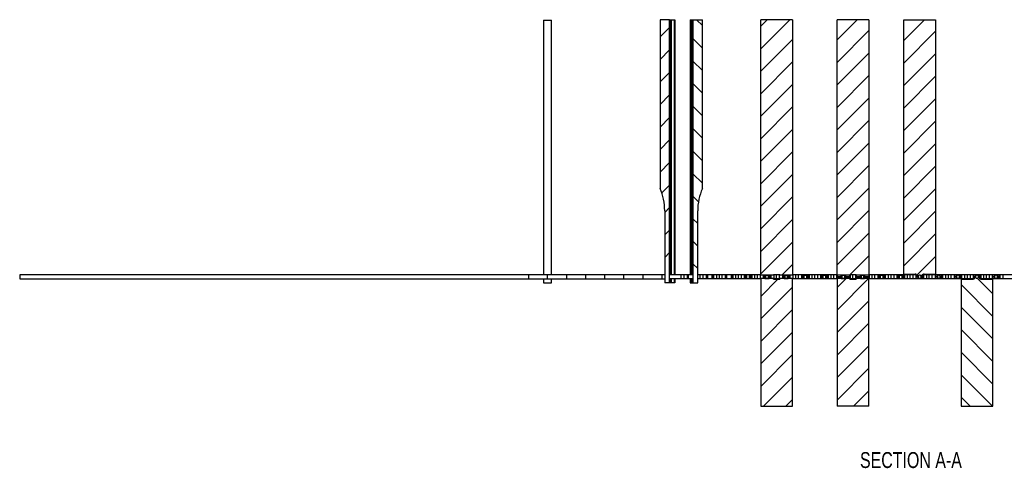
# Model space of a CAD drawing. Header units: inches. Extents: x 1880 to 2363, y -453 to -54.
# Tile 546 of 656: x 1899.55 to 1907.29, y -77.65 to -74.13. Entities that reach past the tile are written whole.
import ezdxf

# ---------------------------------------------------------------- set-up
doc = ezdxf.new("R2010")
doc.units = ezdxf.units.IN
doc.header["$LTSCALE"] = 0.5
doc.header["$MEASUREMENT"] = 0
for name, color, linetype in [('APP-M-S', 30, 'Continuous'), ('PUN-M-S2', 1, 'Continuous'), ('PUN-M-S3', 8, 'Continuous'), ('SID-M-S', 105, 'Continuous')]:
    doc.layers.add(name, color=color, linetype=linetype)
doc.styles.add('SLDTEXTSTYLE0', font='TXT', dxfattribs={"width": 0.595745})

msp = doc.modelspace()

# ---------------------------------------------------------------- linework, layer by layer
at = {"layer": 'APP-M-S', "linetype": 'Continuous', "lineweight": 25}
for p, q in [((1904.62374, -76.13441), (1899.55324, -76.13441)), ((1899.55324, -76.13441), (1899.55324, -76.16591)), ((1903.55324, -76.13441), (1903.55324, -76.16591)), ((1903.70324, -76.16591), (1903.70324, -76.13441)), ((1903.85324, -76.16591), (1903.85324, -76.13441)), ((1904.00324, -76.16591), (1904.00324, -76.13441)), ((1904.15324, -76.16591), (1904.15324, -76.13441)), ((1904.30324, -76.16591), (1904.30324, -76.13441)), ((1904.45324, -76.16591), (1904.45324, -76.13441)), ((1904.60324, -76.16591), (1904.60324, -76.13441)), ((1904.62374, -76.13441), (1904.62374, -76.16591)), ((1904.66174, -76.16591), (1904.66174, -76.13441)), ((1904.84474, -76.13441), (1904.66174, -76.13441)), ((1904.75324, -76.16591), (1904.75324, -76.13441)), ((1904.77374, -76.13441), (1904.77374, -76.16591)), ((1904.79874, -76.13441), (1904.79874, -76.16591)), ((1904.81174, -76.16591), (1904.81174, -76.13441)), ((1904.84474, -76.13441), (1904.84474, -76.16591)), ((1904.94874, -76.13441), (1904.88274, -76.13441)), ((1904.88274, -76.16591), (1904.88274, -76.13441)), ((1904.90324, -76.16591), (1904.90324, -76.13441)), ((1904.92374, -76.13441), (1904.92374, -76.16591)), ((1904.94874, -76.13441), (1904.94874, -76.16591)), ((1905.00274, -76.13441), (1904.94874, -76.13441)), ((1904.96174, -76.16591), (1904.96174, -76.13441)), ((1904.99474, -76.13441), (1904.99474, -76.16591)), ((1904.99874, -76.13441), (1904.99874, -76.16591)), ((1905.00274, -76.16591), (1905.00274, -76.13441)), ((1905.14874, -76.13441), (1905.00274, -76.13441)), ((1905.00774, -76.13441), (1905.00774, -76.16591)), ((1905.03274, -76.16591), (1905.03274, -76.13441)), ((1905.05324, -76.16591), (1905.05324, -76.13441)), ((1905.07374, -76.13441), (1905.07374, -76.16591)), ((1905.09874, -76.13441), (1905.09874, -76.16591)), ((1905.11174, -76.16591), (1905.11174, -76.13441)), ((1905.14474, -76.13441), (1905.14474, -76.16591)), ((1905.14874, -76.13441), (1905.14874, -76.16591)), ((1905.26174, -76.13441), (1905.14874, -76.13441)), ((1905.15274, -76.16591), (1905.15274, -76.13441)), ((1905.15774, -76.13441), (1905.15774, -76.16591)), ((1905.18274, -76.16591), (1905.18274, -76.13441)), ((1905.20324, -76.16591), (1905.20324, -76.13441)), ((1905.22374, -76.13441), (1905.22374, -76.16591)), ((1905.24874, -76.13441), (1905.24874, -76.16591)), ((1905.29474, -76.13441), (1905.26174, -76.13441)), ((1905.26174, -76.16591), (1905.26174, -76.13441)), ((1905.26674, -76.13441), (1905.26674, -76.16591)), ((1905.28974, -76.16591), (1905.28974, -76.13441)), ((1905.29474, -76.13441), (1905.29474, -76.16591)), ((1905.37824, -76.13441), (1905.29474, -76.13441)), ((1905.29874, -76.13441), (1905.29874, -76.16591)), ((1905.30274, -76.16591), (1905.30274, -76.13441)), ((1905.30774, -76.13441), (1905.30774, -76.16591)), ((1905.33274, -76.16591), (1905.33274, -76.13441)), ((1905.35324, -76.16591), (1905.35324, -76.13441)), ((1905.37374, -76.13441), (1905.37374, -76.16591)), ((1905.39874, -76.13766), (1905.39874, -76.16266)), ((1905.41174, -76.13766), (1905.44474, -76.13766)), ((1905.41174, -76.16266), (1905.41174, -76.13766)), ((1905.41674, -76.13766), (1905.41674, -76.16266)), ((1905.43974, -76.16266), (1905.43974, -76.13766)), ((1905.44474, -76.13766), (1905.44474, -76.16266)), ((1905.44874, -76.13766), (1905.44874, -76.16266)), ((1905.45274, -76.16266), (1905.45274, -76.13766)), ((1905.45774, -76.13766), (1905.45774, -76.16266)), ((1905.52824, -76.13441), (1905.47824, -76.13441)), ((1905.48274, -76.16591), (1905.48274, -76.13441)), ((1905.50324, -76.16591), (1905.50324, -76.13441)), ((1905.52374, -76.13441), (1905.52374, -76.16591)), ((1905.54874, -76.13766), (1905.54874, -76.16266)), ((1905.56174, -76.13766), (1905.59474, -76.13766)), ((1905.56174, -76.16266), (1905.56174, -76.13766)), ((1905.56674, -76.13766), (1905.56674, -76.16266)), ((1905.58974, -76.16266), (1905.58974, -76.13766)), ((1905.59474, -76.13766), (1905.59474, -76.16266)), ((1905.59874, -76.13766), (1905.59874, -76.16266)), ((1905.60274, -76.16266), (1905.60274, -76.13766)), ((1905.60774, -76.13766), (1905.60774, -76.16266)), ((1905.69874, -76.13441), (1905.62824, -76.13441)), ((1905.63274, -76.16591), (1905.63274, -76.13441)), ((1905.65324, -76.16591), (1905.65324, -76.13441)), ((1905.67374, -76.13441), (1905.67374, -76.16591)), ((1905.69874, -76.13441), (1905.69874, -76.16591)), ((1905.89874, -76.13441), (1905.69874, -76.13441)), ((1905.71174, -76.13766), (1905.74474, -76.13766)), ((1905.71174, -76.16266), (1905.71174, -76.13766)), ((1905.71674, -76.13766), (1905.71674, -76.16266)), ((1905.73974, -76.16266), (1905.73974, -76.13766)), ((1905.74474, -76.13766), (1905.74474, -76.16266)), ((1905.74874, -76.13441), (1905.74874, -76.16591)), ((1905.75274, -76.16591), (1905.75274, -76.13441)), ((1905.75774, -76.13441), (1905.75774, -76.16591)), ((1905.78274, -76.16591), (1905.78274, -76.13441)), ((1905.80324, -76.16591), (1905.80324, -76.13441)), ((1905.82374, -76.13441), (1905.82374, -76.16591)), ((1905.84874, -76.13441), (1905.84874, -76.16591)), ((1905.86174, -76.13766), (1905.89474, -76.13766)), ((1905.86174, -76.16266), (1905.86174, -76.13766)), ((1905.86674, -76.13766), (1905.86674, -76.16266)), ((1905.88974, -76.16266), (1905.88974, -76.13766)), ((1905.89474, -76.13766), (1905.89474, -76.16266)), ((1905.89874, -76.13441), (1905.89874, -76.16591)), ((1905.95324, -76.13441), (1905.89874, -76.13441)), ((1905.90274, -76.16591), (1905.90274, -76.13441)), ((1905.90774, -76.13441), (1905.90774, -76.16591)), ((1905.93274, -76.16591), (1905.93274, -76.13441)), ((1905.97824, -76.13441), (1905.95324, -76.13441)), ((1905.95324, -76.16591), (1905.95324, -76.13441)), ((1905.97374, -76.13441), (1905.97374, -76.16591)), ((1905.99874, -76.14858), (1905.99874, -76.15174)), ((1906.01174, -76.13766), (1906.04474, -76.13766)), ((1906.01174, -76.16266), (1906.01174, -76.13766)), ((1906.01674, -76.13766), (1906.01674, -76.16266)), ((1906.03974, -76.16266), (1906.03974, -76.13766)), ((1906.04474, -76.13766), (1906.04474, -76.16266)), ((1906.04874, -76.14858), (1906.04874, -76.15174)), ((1906.05274, -76.15174), (1906.05274, -76.14858)), ((1906.05774, -76.14858), (1906.05774, -76.15174)), ((1906.12824, -76.13441), (1906.07824, -76.13441)), ((1906.08274, -76.16591), (1906.08274, -76.13441)), ((1906.10324, -76.16591), (1906.10324, -76.13441)), ((1906.12374, -76.13441), (1906.12374, -76.16591)), ((1906.14874, -76.14858), (1906.14874, -76.15174)), ((1906.16174, -76.13766), (1906.19474, -76.13766)), ((1906.16174, -76.16266), (1906.16174, -76.13766)), ((1906.16674, -76.13766), (1906.16674, -76.16266)), ((1906.18974, -76.16266), (1906.18974, -76.13766)), ((1906.19474, -76.13766), (1906.19474, -76.16266)), ((1906.19874, -76.14858), (1906.19874, -76.15174)), ((1906.20274, -76.15174), (1906.20274, -76.14858)), ((1906.20774, -76.14858), (1906.20774, -76.15174)), ((1906.55324, -76.13441), (1906.22824, -76.13441)), ((1906.23274, -76.16591), (1906.23274, -76.13441)), ((1906.25324, -76.16591), (1906.25324, -76.13441)), ((1906.27374, -76.13441), (1906.27374, -76.16591)), ((1906.29874, -76.13441), (1906.29874, -76.16591)), ((1906.31174, -76.13766), (1906.34474, -76.13766)), ((1906.31174, -76.16266), (1906.31174, -76.13766)), ((1906.31674, -76.13766), (1906.31674, -76.16266)), ((1906.33974, -76.16266), (1906.33974, -76.13766)), ((1906.34474, -76.13766), (1906.34474, -76.16266)), ((1906.34874, -76.13441), (1906.34874, -76.16591)), ((1906.35274, -76.16591), (1906.35274, -76.13441)), ((1906.35774, -76.13441), (1906.35774, -76.16591)), ((1906.38274, -76.16591), (1906.38274, -76.13441)), ((1906.40324, -76.16591), (1906.40324, -76.13441)), ((1906.42374, -76.13441), (1906.42374, -76.16591)), ((1906.44874, -76.13441), (1906.44874, -76.16591)), ((1906.46174, -76.13766), (1906.49474, -76.13766)), ((1906.46174, -76.16266), (1906.46174, -76.13766)), ((1906.46674, -76.13766), (1906.46674, -76.16266)), ((1906.48974, -76.16266), (1906.48974, -76.13766)), ((1906.49474, -76.13766), (1906.49474, -76.16266)), ((1906.49874, -76.13441), (1906.49874, -76.16591)), ((1906.50274, -76.16591), (1906.50274, -76.13441)), ((1906.50774, -76.13441), (1906.50774, -76.16591)), ((1906.53274, -76.16591), (1906.53274, -76.13441)), ((1906.6038, -76.13441), (1906.55324, -76.13441)), ((1906.55324, -76.16591), (1906.55324, -76.13441)), ((1906.57374, -76.13441), (1906.57374, -76.16591)), ((1906.59874, -76.13441), (1906.59874, -76.16591)), ((1906.61241, -76.14301), (1906.61174, -76.14234)), ((1906.61174, -76.15481), (1906.61174, -76.14234)), ((1906.61174, -76.15481), (1906.61674, -76.15481)), ((1906.61674, -76.14301), (1906.61241, -76.14301)), ((1906.61674, -76.14551), (1906.62459, -76.13766)), ((1906.61674, -76.14301), (1906.61674, -76.15481)), ((1906.62459, -76.16266), (1906.61674, -76.15481)), ((1906.63188, -76.13766), (1906.62459, -76.13766)), ((1906.63188, -76.13766), (1906.63974, -76.14551)), ((1906.63974, -76.15481), (1906.63188, -76.16266)), ((1906.63974, -76.15481), (1906.63974, -76.14301)), ((1906.64224, -76.14301), (1906.63974, -76.14301)), ((1906.63974, -76.15481), (1906.64474, -76.15481)), ((1906.64474, -76.14051), (1906.64224, -76.14301)), ((1906.64474, -76.14051), (1906.64474, -76.15481)), ((1906.64874, -76.13651), (1906.64874, -76.16591)), ((1906.79874, -76.13441), (1906.65084, -76.13441)), ((1906.65274, -76.16591), (1906.65274, -76.13441)), ((1906.65774, -76.13441), (1906.65774, -76.16591)), ((1906.68274, -76.16591), (1906.68274, -76.13441)), ((1906.70324, -76.16591), (1906.70324, -76.13441)), ((1906.72374, -76.13441), (1906.72374, -76.16591)), ((1906.74874, -76.13441), (1906.74874, -76.16591)), ((1906.76174, -76.15481), (1906.76174, -76.14234)), ((1906.76241, -76.14301), (1906.76174, -76.14234)), ((1906.76174, -76.15481), (1906.76674, -76.15481)), ((1906.76924, -76.14301), (1906.76241, -76.14301)), ((1906.76674, -76.14551), (1906.77459, -76.13766)), ((1906.76674, -76.14301), (1906.76674, -76.15481)), ((1906.77459, -76.16266), (1906.76674, -76.15481)), ((1906.78188, -76.13766), (1906.77459, -76.13766)), ((1906.78188, -76.13766), (1906.78974, -76.14551)), ((1906.78974, -76.15481), (1906.78188, -76.16266)), ((1906.78724, -76.14301), (1906.79224, -76.14301)), ((1906.78974, -76.15481), (1906.78974, -76.14301)), ((1906.78974, -76.15481), (1906.79474, -76.15481)), ((1906.79474, -76.14051), (1906.79224, -76.14301)), ((1906.79474, -76.14051), (1906.79474, -76.15481)), ((1906.79874, -76.13441), (1906.79874, -76.16591)), ((1907.00324, -76.13441), (1906.79874, -76.13441)), ((1906.80274, -76.16591), (1906.80274, -76.13441)), ((1906.80774, -76.13441), (1906.80774, -76.16591)), ((1906.83274, -76.16591), (1906.83274, -76.13441)), ((1906.85324, -76.16591), (1906.85324, -76.13441)), ((1906.87374, -76.13441), (1906.87374, -76.16591)), ((1906.89874, -76.13441), (1906.89874, -76.16591)), ((1906.91241, -76.14301), (1906.91174, -76.14234)), ((1906.91174, -76.15481), (1906.91174, -76.14234)), ((1906.91174, -76.15481), (1906.91674, -76.15481)), ((1906.91924, -76.14301), (1906.91241, -76.14301)), ((1906.91674, -76.14551), (1906.92459, -76.13766)), ((1906.91674, -76.14301), (1906.91674, -76.15481)), ((1906.92459, -76.16266), (1906.91674, -76.15481)), ((1906.93188, -76.13766), (1906.92459, -76.13766)), ((1906.93188, -76.13766), (1906.93974, -76.14551)), ((1906.93974, -76.15481), (1906.93188, -76.16266)), ((1906.93724, -76.14301), (1906.94224, -76.14301)), ((1906.93974, -76.15481), (1906.93974, -76.14301)), ((1906.93974, -76.15481), (1906.94474, -76.15481)), ((1906.94474, -76.14051), (1906.94224, -76.14301)), ((1906.94474, -76.14051), (1906.94474, -76.15481)), ((1906.94874, -76.13441), (1906.94874, -76.16591)), ((1906.95274, -76.16591), (1906.95274, -76.13441)), ((1906.95774, -76.13441), (1906.95774, -76.16591)), ((1906.98274, -76.16591), (1906.98274, -76.13441)), ((1907.04874, -76.13441), (1907.00324, -76.13441)), ((1907.00324, -76.16591), (1907.00324, -76.13441)), ((1907.02374, -76.13441), (1907.02374, -76.16591)), ((1907.04874, -76.13441), (1907.04874, -76.16591)), ((1907.25274, -76.13441), (1907.04874, -76.13441)), ((1907.06241, -76.14301), (1907.06174, -76.14234)), ((1907.06174, -76.15481), (1907.06174, -76.14234)), ((1907.06174, -76.15481), (1907.06674, -76.15481)), ((1907.06924, -76.14301), (1907.06241, -76.14301)), ((1907.06674, -76.14551), (1907.07459, -76.13766)), ((1907.06674, -76.14301), (1907.06674, -76.15481)), ((1907.07459, -76.16266), (1907.06674, -76.15481)), ((1907.08188, -76.13766), (1907.07459, -76.13766)), ((1907.08188, -76.13766), (1907.08974, -76.14551)), ((1907.08974, -76.15481), (1907.08188, -76.16266)), ((1907.08724, -76.14301), (1907.09224, -76.14301)), ((1907.08974, -76.15481), (1907.08974, -76.14301)), ((1907.08974, -76.15481), (1907.09474, -76.15481)), ((1907.09474, -76.14051), (1907.09224, -76.14301)), ((1907.09474, -76.14051), (1907.09474, -76.15481)), ((1907.09874, -76.13441), (1907.09874, -76.15881)), ((1907.10274, -76.16281), (1907.10274, -76.13441)), ((1907.10774, -76.13441), (1907.10774, -76.16591)), ((1907.13274, -76.16591), (1907.13274, -76.13441)), ((1907.15324, -76.16591), (1907.15324, -76.13441)), ((1907.17374, -76.13441), (1907.17374, -76.16591)), ((1907.19874, -76.13441), (1907.19874, -76.16591)), ((1907.21174, -76.15481), (1907.21174, -76.14234)), ((1907.21241, -76.14301), (1907.21174, -76.14234)), ((1907.21174, -76.15481), (1907.21674, -76.15481)), ((1907.21924, -76.14301), (1907.21241, -76.14301)), ((1907.21674, -76.14551), (1907.22459, -76.13766)), ((1907.21674, -76.14301), (1907.21674, -76.15481)), ((1907.22459, -76.16266), (1907.21674, -76.15481)), ((1907.23188, -76.13766), (1907.22459, -76.13766)), ((1907.23188, -76.13766), (1907.23974, -76.14551)), ((1907.23974, -76.15481), (1907.23188, -76.16266)), ((1907.23724, -76.14301), (1907.24224, -76.14301)), ((1907.23974, -76.15481), (1907.23974, -76.14301)), ((1907.23974, -76.15481), (1907.24474, -76.15481)), ((1907.24474, -76.14051), (1907.24224, -76.14301)), ((1907.24474, -76.14051), (1907.24474, -76.15481)), ((1907.24874, -76.13441), (1907.24874, -76.16591)), ((1907.25274, -76.16591), (1907.25274, -76.13441)), ((1907.54874, -76.13441), (1907.25274, -76.13441)), ((1907.25774, -76.13441), (1907.25774, -76.16591)), ((1907.28274, -76.16591), (1907.28274, -76.13441)), ((1899.55324, -76.16591), (1904.62374, -76.16591)), ((1904.84474, -76.16591), (1904.66174, -76.16591)), ((1904.94874, -76.16591), (1904.88274, -76.16591)), ((1905.00274, -76.16591), (1904.94874, -76.16591)), ((1905.14874, -76.16591), (1905.00274, -76.16591)), ((1905.26174, -76.16591), (1905.14874, -76.16591)), ((1905.29474, -76.16591), (1905.26174, -76.16591)), ((1905.37824, -76.16591), (1905.29474, -76.16591)), ((1905.41174, -76.16266), (1905.44474, -76.16266)), ((1905.52824, -76.16591), (1905.47824, -76.16591)), ((1905.56174, -76.16266), (1905.59474, -76.16266)), ((1905.69874, -76.16591), (1905.62824, -76.16591)), ((1905.89874, -76.16591), (1905.69874, -76.16591)), ((1905.71174, -76.16266), (1905.74474, -76.16266)), ((1905.86174, -76.16266), (1905.89474, -76.16266)), ((1905.95324, -76.16591), (1905.89874, -76.16591)), ((1905.97824, -76.16591), (1905.95324, -76.16591)), ((1906.01174, -76.16266), (1906.04474, -76.16266)), ((1906.12824, -76.16591), (1906.07824, -76.16591)), ((1906.16174, -76.16266), (1906.19474, -76.16266)), ((1906.55324, -76.16591), (1906.22824, -76.16591)), ((1906.31174, -76.16266), (1906.34474, -76.16266)), ((1906.46174, -76.16266), (1906.49474, -76.16266)), ((1906.59874, -76.16591), (1906.55324, -76.16591)), ((1906.79874, -76.16591), (1906.59874, -76.16591)), ((1906.63188, -76.16266), (1906.62459, -76.16266)), ((1906.78188, -76.16266), (1906.77459, -76.16266)), ((1907.00324, -76.16591), (1906.79874, -76.16591)), ((1906.93188, -76.16266), (1906.92459, -76.16266)), ((1907.05063, -76.16591), (1907.00324, -76.16591)), ((1907.08188, -76.16266), (1907.07459, -76.16266)), ((1907.25274, -76.16591), (1907.10584, -76.16591)), ((1907.23188, -76.16266), (1907.22459, -76.16266)), ((1907.54874, -76.16591), (1907.25274, -76.16591))]:
    msp.add_line(p, q, dxfattribs=at)
at = {"layer": 'PUN-M-S2', "linetype": 'Continuous', "lineweight": 25}
for p, q in [((1903.67174, -74.13341), (1903.67174, -76.13441)), ((1903.67174, -74.13341), (1903.73474, -74.13341)), ((1903.73474, -76.13441), (1903.73474, -74.13341)), ((1904.58674, -74.13091), (1904.58674, -75.45482)), ((1904.66204, -74.13091), (1904.58674, -74.13091)), ((1904.66174, -76.19591), (1904.66174, -74.13091)), ((1904.66204, -74.13091), (1904.70374, -74.13091)), ((1904.66204, -74.13091), (1904.66204, -76.13441)), ((1904.67083, -74.13091), (1904.67083, -76.13441)), ((1904.67553, -74.13091), (1904.67553, -76.13441)), ((1904.69874, -74.13091), (1904.69874, -76.13441)), ((1904.70374, -74.13091), (1904.70374, -76.13441)), ((1904.82474, -74.13091), (1904.82474, -76.13441)), ((1904.82474, -74.13091), (1904.91974, -74.13091)), ((1904.82671, -74.13091), (1904.82671, -76.13441)), ((1904.83265, -74.13091), (1904.83265, -76.13441)), ((1904.83564, -74.13091), (1904.83564, -76.13441)), ((1904.84443, -74.13091), (1904.84443, -76.13441)), ((1904.84474, -74.13091), (1904.84474, -76.19591)), ((1904.91974, -75.45482), (1904.91974, -74.13091)), ((1904.62374, -75.63091), (1904.62374, -76.19591)), ((1904.88274, -76.19591), (1904.88274, -75.63091)), ((1903.67174, -76.16591), (1903.67174, -76.19591)), ((1903.67174, -76.19591), (1903.73474, -76.19591)), ((1903.73474, -76.19591), (1903.73474, -76.16591)), ((1904.70374, -76.19591), (1904.62374, -76.19591)), ((1904.66204, -76.16591), (1904.66204, -76.19591)), ((1904.67083, -76.16591), (1904.67083, -76.19591)), ((1904.67553, -76.16591), (1904.67553, -76.19591)), ((1904.69874, -76.16591), (1904.69874, -76.19591)), ((1904.70374, -76.16591), (1904.70374, -76.19591)), ((1904.82474, -76.16591), (1904.82474, -76.19591)), ((1904.82474, -76.19591), (1904.88274, -76.19591)), ((1904.82671, -76.16591), (1904.82671, -76.19591)), ((1904.83265, -76.16591), (1904.83265, -76.19591)), ((1904.83564, -76.16591), (1904.83564, -76.19591)), ((1904.84443, -76.16591), (1904.84443, -76.19591))]:
    msp.add_line(p, q, dxfattribs=at)
for centre, start, end in [((1904.18624, -75.63091), 0, 23.733337), ((1905.32024, -75.63091), 156.266663, 180)]:
    msp.add_arc(centre, 0.4375, start, end, dxfattribs=at)
at = {"layer": 'PUN-M-S3', "linetype": 'Continuous', "lineweight": 25}
for p, q in [((1905.62824, -74.13091), (1905.37824, -74.13091)), ((1905.37824, -76.13766), (1905.37824, -74.13091)), ((1905.62824, -74.13091), (1905.62824, -76.13766)), ((1906.22824, -74.13091), (1905.97824, -74.13091)), ((1905.97824, -76.13766), (1905.97824, -74.13091)), ((1906.22824, -74.13091), (1906.22824, -76.13766)), ((1906.50324, -76.12801), (1906.50324, -74.13091)), ((1906.50324, -74.13091), (1906.75324, -74.13091)), ((1906.75324, -74.13091), (1906.75324, -76.12801)), ((1905.47824, -76.13766), (1905.37824, -76.13766)), ((1905.52824, -76.13266), (1905.47824, -76.13266)), ((1905.47824, -76.13766), (1905.47824, -76.13266)), ((1905.52824, -76.13266), (1905.52824, -76.13766)), ((1905.62824, -76.13766), (1905.52824, -76.13766)), ((1906.07824, -76.13766), (1905.97824, -76.13766)), ((1905.97824, -76.13766), (1905.97824, -76.14858)), ((1906.01174, -76.14828), (1905.97824, -76.14828)), ((1905.97824, -76.14858), (1906.01174, -76.14858)), ((1906.01174, -76.15174), (1905.97824, -76.15174)), ((1905.97824, -76.15174), (1905.97824, -77.16591)), ((1906.01174, -76.15204), (1905.97824, -76.15204)), ((1906.07824, -76.14828), (1906.04474, -76.14828)), ((1906.04474, -76.14858), (1906.07824, -76.14858)), ((1906.07824, -76.15174), (1906.04474, -76.15174)), ((1906.07824, -76.15204), (1906.04474, -76.15204)), ((1906.12824, -76.13266), (1906.07824, -76.13266)), ((1906.07824, -76.14858), (1906.07824, -76.13266)), ((1906.07824, -76.16766), (1906.07824, -76.15174)), ((1906.12824, -76.13266), (1906.12824, -76.14858)), ((1906.22824, -76.13766), (1906.12824, -76.13766)), ((1906.16174, -76.14828), (1906.12824, -76.14828)), ((1906.12824, -76.14858), (1906.16174, -76.14858)), ((1906.16174, -76.15174), (1906.12824, -76.15174)), ((1906.12824, -76.15174), (1906.12824, -76.16766)), ((1906.16174, -76.15204), (1906.12824, -76.15204)), ((1906.22824, -76.14828), (1906.19474, -76.14828)), ((1906.19474, -76.14858), (1906.22824, -76.14858)), ((1906.22824, -76.15174), (1906.19474, -76.15174)), ((1906.22824, -76.15204), (1906.19474, -76.15204)), ((1906.22824, -76.13766), (1906.22824, -76.14858)), ((1906.22824, -77.16591), (1906.22824, -76.15174)), ((1906.50324, -76.12801), (1906.59119, -76.12801)), ((1906.6018, -76.13241), (1906.61241, -76.14301)), ((1906.61241, -76.14301), (1906.61924, -76.14301)), ((1906.61924, -76.14301), (1906.62459, -76.13766)), ((1906.63188, -76.13766), (1906.62459, -76.13766)), ((1906.63188, -76.13766), (1906.63724, -76.14301)), ((1906.63724, -76.14301), (1906.64224, -76.14301)), ((1906.64224, -76.14301), (1906.65284, -76.13241)), ((1906.66345, -76.12801), (1906.75324, -76.12801)), ((1907.06174, -76.15481), (1907.04966, -76.16688)), ((1907.06674, -76.15481), (1907.06174, -76.15481)), ((1907.07459, -76.16266), (1907.06674, -76.15481)), ((1907.08974, -76.15481), (1907.08188, -76.16266)), ((1907.09474, -76.15481), (1907.08974, -76.15481)), ((1907.10681, -76.16688), (1907.09474, -76.15481)), ((1905.37824, -76.16266), (1905.37824, -77.16591)), ((1905.47824, -76.16266), (1905.37824, -76.16266)), ((1905.47824, -76.16766), (1905.47824, -76.16266)), ((1905.47824, -76.16766), (1905.52824, -76.16766)), ((1905.52824, -76.16266), (1905.52824, -76.16766)), ((1905.62824, -76.16266), (1905.52824, -76.16266)), ((1905.62824, -77.16591), (1905.62824, -76.16266)), ((1906.07824, -76.16266), (1905.97824, -76.16266)), ((1906.07824, -76.16766), (1906.12824, -76.16766)), ((1906.22824, -76.16266), (1906.12824, -76.16266)), ((1906.95324, -76.16981), (1906.95324, -77.16591)), ((1907.04259, -76.16981), (1906.95324, -76.16981)), ((1907.08188, -76.16266), (1907.07459, -76.16266)), ((1907.20324, -76.16981), (1907.11388, -76.16981)), ((1907.20324, -77.16591), (1907.20324, -76.16981)), ((1905.37824, -77.16591), (1905.62824, -77.16591)), ((1906.22824, -77.16591), (1905.97824, -77.16591)), ((1906.95324, -77.16591), (1907.20324, -77.16591))]:
    msp.add_line(p, q, dxfattribs=at)
for centre, radius, start, end in [((1906.59119, -76.14301), 0.015, 45, 90), ((1906.66345, -76.14301), 0.015, 90, 135), ((1907.04259, -76.15981), 0.01, 270, 315), ((1907.11388, -76.15981), 0.01, 225, 270)]:
    msp.add_arc(centre, radius, start, end, dxfattribs=at)
at = {"layer": 'SID-M-S', "linetype": 'Continuous', "lineweight": 18}
for p, q in [((1904.91974, -74.17716), (1904.87348, -74.13091)), ((1905.37824, -74.18173), (1905.42906, -74.13091)), ((1905.37824, -74.35851), (1905.60583, -74.13091)), ((1905.97824, -74.28884), (1906.13616, -74.13091)), ((1906.50324, -74.29417), (1906.66649, -74.13091)), ((1904.58674, -74.26612), (1904.66174, -74.19112)), ((1905.97824, -74.46561), (1906.22824, -74.21561)), ((1906.50324, -74.47094), (1906.75324, -74.22094)), ((1904.91974, -74.35394), (1904.84474, -74.27894)), ((1905.37824, -74.53528), (1905.62824, -74.28528)), ((1904.58674, -74.4429), (1904.66174, -74.3679)), ((1904.91974, -74.53072), (1904.84474, -74.45572)), ((1905.97824, -74.64239), (1906.22824, -74.39239)), ((1906.50324, -74.64772), (1906.75324, -74.39772)), ((1905.37824, -74.71206), (1905.62824, -74.46206)), ((1904.58674, -74.61968), (1904.66174, -74.54468)), ((1905.97824, -74.81917), (1906.22824, -74.56917)), ((1906.50324, -74.8245), (1906.75324, -74.5745)), ((1904.91974, -74.70749), (1904.84474, -74.63249)), ((1905.37824, -74.88884), (1905.62824, -74.63884)), ((1904.58674, -74.79645), (1904.66174, -74.72145)), ((1905.97824, -74.99594), (1906.22824, -74.74594)), ((1906.50324, -75.00127), (1906.75324, -74.75127)), ((1904.91974, -74.88427), (1904.84474, -74.80927)), ((1905.37824, -75.06561), (1905.62824, -74.81561)), ((1904.58674, -74.97323), (1904.66174, -74.89823)), ((1904.91974, -75.06105), (1904.84474, -74.98605)), ((1905.37824, -75.24239), (1905.62824, -74.99239)), ((1905.97824, -75.17272), (1906.22824, -74.92272)), ((1906.50324, -75.17805), (1906.75324, -74.92805)), ((1904.58674, -75.15001), (1904.66174, -75.07501)), ((1905.97824, -75.3495), (1906.22824, -75.0995)), ((1906.50324, -75.35483), (1906.75324, -75.10483)), ((1904.91974, -75.23782), (1904.84474, -75.16282)), ((1905.37824, -75.41917), (1905.62824, -75.16917)), ((1904.58674, -75.32678), (1904.66174, -75.25178)), ((1905.97824, -75.52627), (1906.22824, -75.27627)), ((1906.50324, -75.5316), (1906.75324, -75.2816)), ((1904.91974, -75.4146), (1904.84474, -75.3396)), ((1905.37824, -75.59594), (1905.62824, -75.34594)), ((1904.60034, -75.48996), (1904.66174, -75.42856)), ((1905.97824, -75.70305), (1906.22824, -75.45305)), ((1906.50324, -75.70838), (1906.75324, -75.45838)), ((1904.88854, -75.56019), (1904.84474, -75.51638)), ((1905.37824, -75.77272), (1905.62824, -75.52272)), ((1904.62374, -75.64334), (1904.66174, -75.60534)), ((1904.88274, -75.73115), (1904.84474, -75.69315)), ((1905.97824, -75.87983), (1906.22824, -75.62983)), ((1906.50324, -75.88516), (1906.75324, -75.63516)), ((1905.37824, -75.9495), (1905.62824, -75.6995)), ((1904.62374, -75.82011), (1904.66174, -75.78211)), ((1905.97824, -76.0566), (1906.22824, -75.8066)), ((1906.50324, -76.06193), (1906.75324, -75.81193)), ((1904.88274, -75.90793), (1904.84474, -75.86993)), ((1905.37824, -76.12627), (1905.62824, -75.87627)), ((1904.62374, -75.99689), (1904.66174, -75.95889)), ((1906.07896, -76.13266), (1906.22824, -75.98338)), ((1906.60567, -76.13628), (1906.75324, -75.98871)), ((1904.88274, -76.08471), (1904.84474, -76.04671)), ((1905.54363, -76.13766), (1905.62824, -76.05305)), ((1906.07396, -76.13766), (1906.07824, -76.13338)), ((1907.06674, -76.14739), (1907.06174, -76.14239)), ((1905.37824, -76.30305), (1905.51363, -76.16766)), ((1905.37824, -76.47983), (1905.62824, -76.22983)), ((1905.97824, -76.23338), (1906.04896, -76.16266)), ((1905.97824, -76.41016), (1906.22573, -76.16266)), ((1907.20324, -76.46066), (1906.95324, -76.21066)), ((1907.20324, -76.28389), (1907.08195, -76.1626)), ((1905.97824, -76.58693), (1906.22824, -76.33693)), ((1907.20324, -76.63744), (1906.95324, -76.38744)), ((1905.37824, -76.6566), (1905.62824, -76.4066)), ((1905.97824, -76.76371), (1906.22824, -76.51371)), ((1905.37824, -76.83338), (1905.62824, -76.58338)), ((1907.20324, -76.81422), (1906.95324, -76.56422)), ((1905.97824, -76.94049), (1906.22824, -76.69049)), ((1905.37824, -77.01016), (1905.62824, -76.76016)), ((1907.20324, -76.99099), (1906.95324, -76.74099)), ((1905.97824, -77.11726), (1906.22824, -76.86726)), ((1907.20137, -77.16591), (1906.95324, -76.91777)), ((1905.39926, -77.16591), (1905.62824, -76.93693)), ((1906.10637, -77.16591), (1906.22824, -77.04404)), ((1905.57604, -77.16591), (1905.62824, -77.11371)), ((1907.0246, -77.16591), (1906.95324, -77.09455))]:
    msp.add_line(p, q, dxfattribs=at)

# ---------------------------------------------------------------- texts
at = {"layer": 'SID-M-S', "style": 'SLDTEXTSTYLE0', "width": 0.75}
msp.add_text('SECTION A-A', height=0.125, dxfattribs=at).set_placement((1906.1584, -77.6504))

doc.saveas('drawing.dxf')
